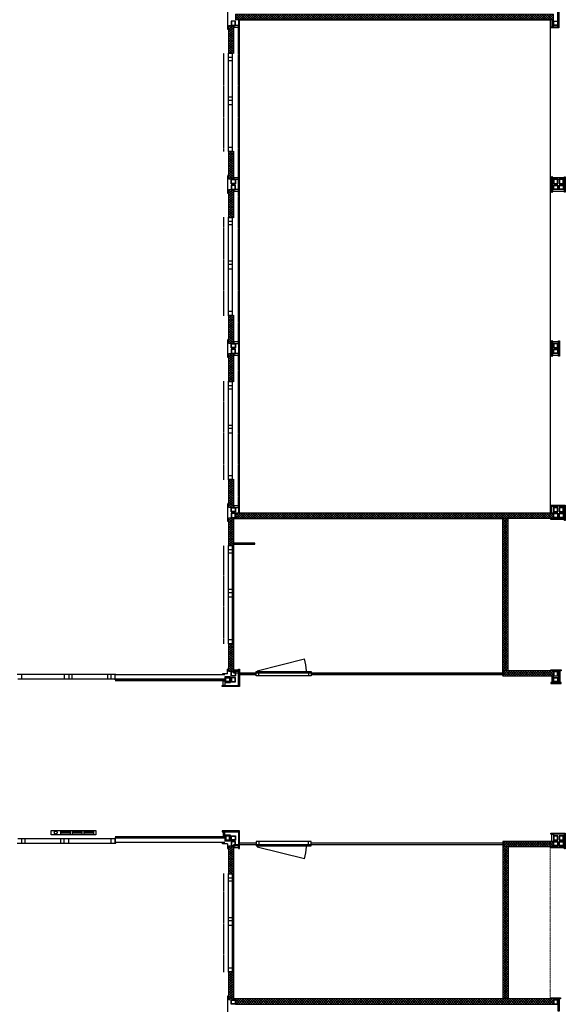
# Model space of a CAD drawing. Header units: inches. Extents: x 15 to 546804, y -66 to 267312.
# Tile 475 of 478: x 489693 to 499707, y 127630 to 145690. Entities that reach past the tile are written whole.
import ezdxf

# ---------------------------------------------------------------- set-up
doc = ezdxf.new("R2010")
doc.units = ezdxf.units.IN
doc.header["$MEASUREMENT"] = 0
doc.linetypes.add('DASHDOT', pattern=[1, 0.5, -0.25, 0, -0.25])
doc.linetypes.add('DASHED', pattern=[0.75, 0.5, -0.25])
doc.layers.add('812', color=221, linetype='Continuous', plot=False)
doc.layers.add('hulplijn', color=140, linetype='Continuous', plot=False)
doc.layers.add('A-1030-BE', color=7, linetype='Continuous')
pattern_1 = [(135, (548368.89, 6079.54), (-22.097087, -22.097087), []), (225, (548368.89, 6079.54), (22.097087, -22.097087), [])]
pattern_2 = [(135, (548368.89, 8385.54), (-22.097087, -22.097087), []), (225, (548368.89, 8385.54), (22.097087, -22.097087), [])]
pattern_3 = [(135, (548368.89, 59.54), (-22.097087, -22.097087), []), (225, (548368.89, 59.54), (22.097087, -22.097087), [])]
pattern_4 = [(135, (548368.89, 3069.54), (-22.097087, -22.097087), []), (225, (548368.89, 3069.54), (22.097087, -22.097087), [])]
pattern_5 = [(135, (553398.89, -14252.46), (-22.097087, -22.097087), []), (225, (553398.89, -14252.46), (22.097087, -22.097087), [])]
pattern_6 = [(45, (350557.85, 78908.53), (-22.097087, 22.097087), []), (135, (350557.85, 78908.53), (-22.097087, -22.097087), [])]
pattern_7 = [(45, (345652.85, 81798.53), (-22.097087, 22.097087), []), (135, (345652.85, 81798.53), (-22.097087, -22.097087), [])]

# ---------------------------------------------------------------- blocks, each defined once
blk = doc.blocks.new('elekkachel2000')
for p, q in [((-410, -40), (-410, 40)), ((-410, 40), (410, 40)), ((-375, 25), (-375, -25)), ((-195, 25), (-375, 25)), ((-375, 0), (-195, 0)), ((-195, -25), (-195, 25)), ((-160, 25), (-160, -25)), ((20, 25), (-160, 25)), ((-160, 0), (20, 0)), ((20, -25), (20, 25)), ((55, 25), (55, -25)), ((235, 25), (55, 25)), ((55, 0), (235, 0)), ((235, -25), (235, 25)), ((410, 40), (410, -40)), ((410, -40), (-410, -40)), ((-375, -25), (-195, -25)), ((-160, -25), (20, -25)), ((55, -25), (235, -25))]:
    blk.add_line(p, q)
blk.add_circle((323, 0), 27)

msp = doc.modelspace()

# ---------------------------------------------------------------- hatches: boundary and pattern name
at = {"layer": 'A-1030-BE', "linetype": 'Continuous', "lineweight": 0}
h = msp.add_hatch(dxfattribs=at)
h.set_pattern_fill('ANSI37', scale=250, style=0)
h.set_pattern_definition([(45, (345652.85, 90948.53), (-22.097087, 22.097087), []), (135, (345652.85, 90948.53), (-22.097087, -22.097087), [])])
h.paths.add_polyline_path([(499488, 145789), (493654, 145789), (493654, 145689), (499488, 145689)])
h = msp.add_hatch(dxfattribs=at)
h.set_pattern_fill('ANSI37', scale=250, angle=90, style=0)
h.set_pattern_definition([(135, (548368.89, -2950.46), (-22.097087, -22.097087), []), (225, (548368.89, -2950.46), (22.097087, -22.097087), [])])
h.paths.add_polyline_path([(493529, 145586), (493529, 145068), (493609, 145068), (493609, 145586)])
h = msp.add_hatch(dxfattribs=at)
h.set_pattern_fill('ANSI37', scale=250, angle=90, style=0)
h.set_pattern_definition(pattern_3)
h.paths.add_polyline_path([(493529, 142762), (493529, 143280), (493609, 143280), (493609, 142762)])
h = msp.add_hatch(dxfattribs=at)
h.set_pattern_fill('ANSI37', scale=250, angle=90, style=0)
h.set_pattern_definition(pattern_3)
h.paths.add_polyline_path([(493529, 142576), (493529, 142058), (493609, 142058), (493609, 142576)])
h = msp.add_hatch(dxfattribs=at)
h.set_pattern_fill('ANSI37', scale=250, angle=90, style=0)
h.set_pattern_definition(pattern_4)
h.paths.add_polyline_path([(493529, 139752), (493529, 140270), (493609, 140270), (493609, 139752)])
h = msp.add_hatch(dxfattribs=at)
h.set_pattern_fill('ANSI37', scale=250, angle=90, style=0)
h.set_pattern_definition(pattern_4)
h.paths.add_polyline_path([(493529, 139566), (493529, 139048), (493609, 139048), (493609, 139566)])
h = msp.add_hatch(dxfattribs=at)
h.set_pattern_fill('ANSI37', scale=250, angle=90, style=0)
h.set_pattern_definition(pattern_1)
h.paths.add_polyline_path([(493529, 136742), (493529, 137260), (493609, 137260), (493609, 136742)])
h = msp.add_hatch(dxfattribs=at)
h.set_pattern_fill('ANSI37', scale=250, angle=90, style=0)
h.set_pattern_definition(pattern_1)
h.paths.add_polyline_path([(493529, 136556), (493529, 136038), (493609, 136038), (493609, 136556)])
h = msp.add_hatch(dxfattribs=at)
h.set_pattern_fill('ANSI37', scale=250, style=0)
h.set_pattern_definition(pattern_7)
h.paths.add_polyline_path([(499488, 136639), (493654, 136639), (493654, 136539), (499488, 136539)])
h = msp.add_hatch(dxfattribs=at)
h.set_pattern_fill('ANSI37', scale=250, angle=90, style=0)
h.set_pattern_definition(pattern_5)
h.paths.add_polyline_path([(498559, 136539), (498559, 133749), (498659, 133749), (498659, 136539)])
h = msp.add_hatch(dxfattribs=at)
h.set_pattern_fill('ANSI37', scale=250, angle=90, style=0)
h.set_pattern_definition(pattern_2)
h.paths.add_polyline_path([(493529, 134250), (493529, 133732), (493609, 133732), (493609, 134250)])
h = msp.add_hatch(dxfattribs=at)
h.set_pattern_fill('ANSI37', scale=250, style=0)
h.set_pattern_definition(pattern_6)
h.paths.add_polyline_path([(499488, 133749), (498559, 133749), (498559, 133649), (499488, 133649)])
h = msp.add_hatch(dxfattribs=at)
h.set_pattern_fill('ANSI37', scale=250, style=0)
h.set_pattern_definition(pattern_6)
h.paths.add_polyline_path([(499488, 130519), (498559, 130519), (498559, 130619), (499488, 130619)])
h = msp.add_hatch(dxfattribs=at)
h.set_pattern_fill('ANSI37', scale=250, angle=90, style=0)
h.set_pattern_definition(pattern_2)
h.paths.add_polyline_path([(493529, 130018), (493529, 130536), (493609, 130536), (493609, 130018)])
h = msp.add_hatch(dxfattribs=at)
h.set_pattern_fill('ANSI37', scale=250, angle=90, style=0)
h.set_pattern_definition(pattern_5)
h.paths.add_polyline_path([(498559, 127729), (498559, 130519), (498659, 130519), (498659, 127729)])
h = msp.add_hatch(dxfattribs=at)
h.set_pattern_fill('ANSI37', scale=250, angle=90, style=0)
h.set_pattern_definition(pattern_1)
h.paths.add_polyline_path([(493529, 127712), (493529, 128230), (493609, 128230), (493609, 127712)])
h = msp.add_hatch(dxfattribs=at)
h.set_pattern_fill('ANSI37', scale=250, style=0)
h.set_pattern_definition(pattern_7)
h.paths.add_polyline_path([(499488, 127629), (493654, 127629), (493654, 127729), (499488, 127729)])

# ---------------------------------------------------------------- linework, layer by layer
at = {"layer": '812', "color": 7}
for p, q in [((493729, 145689, 850), (499428, 145689, 850)), ((493729, 136639, 850), (493729, 145689, 850)), ((499428, 145689, 850), (499428, 136639, 850)), ((493621, 136539, 850), (498559, 136539, 850)), ((493621, 133705, 850), (493621, 136539, 850)), ((499428, 136639, 850), (493729, 136639, 850)), ((498559, 136539, 850), (498559, 133705, 850)), ((498559, 133705, 850), (493621, 133705, 850)), ((493621, 130562, 850), (498559, 130562, 850)), ((493621, 127729, 850), (493621, 130562, 850)), ((498559, 130562, 850), (498559, 127729, 850)), ((498559, 127729, 850), (493621, 127729, 850))]:
    msp.add_line(p, q, dxfattribs=at)
at = {"layer": 'A-1030-BE', "color": 7}
for p, q in [((493506, 145839, 850), (493506, 145519, 850)), ((493507, 145838, 850), (493507, 145519, 850)), ((493506, 145519, 850), (493527, 145519, 850)), ((493507, 145519, 850), (493528, 145519, 850)), ((493527, 145519, 850), (493527, 145499, 850)), ((493528, 145519, 850), (493528, 145499, 850)), ((493529, 145519, 850), (493529, 145499, 850)), ((493506, 142829, 850), (493527, 142829, 850)), ((493506, 142829, 850), (493506, 142509, 850)), ((493507, 142828, 850), (493528, 142828, 850)), ((493507, 142828, 850), (493507, 142509, 850)), ((493527, 142829, 850), (493527, 142848, 850)), ((493528, 142828, 850), (493528, 142849, 850)), ((493529, 142829, 850), (493529, 142848, 850)), ((493711, 142546, 850), (493711, 142792, 850)), ((493506, 142509, 850), (493527, 142509, 850)), ((493507, 142509, 850), (493528, 142509, 850)), ((493527, 142509, 850), (493527, 142489, 850)), ((493528, 142509, 850), (493528, 142489, 850)), ((493529, 142509, 850), (493529, 142489, 850)), ((493506, 139819, 850), (493527, 139819, 850)), ((493506, 139819, 850), (493506, 139499, 850)), ((493507, 139818, 850), (493528, 139818, 850)), ((493507, 139818, 850), (493507, 139499, 850)), ((493527, 139819, 850), (493527, 139838, 850)), ((493528, 139818, 850), (493528, 139839, 850)), ((493529, 139819, 850), (493529, 139838, 850)), ((493506, 139499, 850), (493527, 139499, 850)), ((493507, 139499, 850), (493528, 139499, 850)), ((493527, 139499, 850), (493527, 139479, 850)), ((493528, 139499, 850), (493528, 139479, 850)), ((493529, 139499, 850), (493529, 139479, 850)), ((493506, 136809, 850), (493527, 136809, 850)), ((493506, 136809, 850), (493506, 136489, 850)), ((493507, 136808, 850), (493528, 136808, 850)), ((493507, 136808, 850), (493507, 136489, 850)), ((493527, 136809, 850), (493527, 136828, 850)), ((493528, 136808, 850), (493528, 136829, 850)), ((493529, 136809, 850), (493529, 136828, 850)), ((493506, 136489, 850), (493527, 136489, 850)), ((493507, 136489, 850), (493528, 136489, 850)), ((493527, 136489, 850), (493527, 136469, 850)), ((493528, 136489, 850), (493528, 136469, 850)), ((493529, 136489, 850), (493529, 136469, 850)), ((493413, 133672, 850), (493393, 133672, 850)), ((493413, 133671, 850), (493393, 133671, 850)), ((493413, 133671, 850), (493393, 133671, 850)), ((493506, 133694, 850), (493413, 133694, 850)), ((493413, 133694, 850), (493413, 133672, 850)), ((493507, 133693, 850), (493413, 133693, 850)), ((493413, 133693, 850), (493413, 133671, 850)), ((493413, 133671, 850), (493413, 133671, 850)), ((493506, 133694, 850), (493506, 133780, 850)), ((493506, 133780, 850), (493527, 133780, 850)), ((493507, 133693, 850), (493507, 133779, 850)), ((493507, 133779, 850), (493528, 133779, 850)), ((493527, 133780, 850), (493527, 133799, 850)), ((493528, 133779, 850), (493528, 133800, 850)), ((493528, 133780, 850), (493529, 133780, 850)), ((493529, 133780, 850), (493529, 133799, 850)), ((493413, 130597, 850), (493393, 130597, 850)), ((493413, 130596, 850), (493393, 130596, 850)), ((493413, 130595, 850), (493393, 130595, 850)), ((493413, 130596, 850), (493413, 130597, 850)), ((493413, 130574, 850), (493413, 130596, 850)), ((493413, 130574, 850), (493413, 130595, 850)), ((493507, 130574, 850), (493413, 130574, 850)), ((493507, 130574, 850), (493507, 130488, 850)), ((493506, 130574, 850), (493413, 130574, 850)), ((493506, 130574, 850), (493506, 130487, 850)), ((493506, 130487, 850), (493527, 130487, 850)), ((493507, 130488, 850), (493528, 130488, 850)), ((493527, 130487, 850), (493527, 130468, 850)), ((493528, 130488, 850), (493528, 130467, 850)), ((493528, 130487, 850), (493529, 130487, 850)), ((493529, 130487, 850), (493529, 130468, 850)), ((493506, 127779, 850), (493527, 127779, 850)), ((493506, 127779, 850), (493506, 127459, 850)), ((493507, 127778, 850), (493528, 127778, 850)), ((493507, 127778, 850), (493507, 127459, 850)), ((493527, 127779, 850), (493527, 127798, 850)), ((493528, 127778, 850), (493528, 127799, 850)), ((493529, 127779, 850), (493529, 127798, 850))]:
    msp.add_line(p, q, dxfattribs=at)
at = {"layer": 'A-1030-BE', "color": 7, "linetype": 'Continuous', "lineweight": 25, "ltscale": 10}
for p, q in [((493529, 145068, 850), (493529, 145586, 850)), ((493609, 145068, 850), (493609, 145586, 850)), ((493621, 145068, 850), (493621, 145586, 850)), ((499488, 145689, 850), (493654, 145689, 850)), ((493519, 145078, 850), (493519, 143270, 850)), ((493529, 145078, 850), (493519, 145078, 850)), ((493529, 145078, 850), (493529, 145068, 850)), ((493598, 145068, 850), (493529, 145068, 850)), ((493598, 143280, 850), (493598, 145068, 850)), ((493598, 144996, 850), (493519, 144996, 850)), ((493598, 144936, 850), (493519, 144936, 850)), ((493519, 144275, 850), (493598, 144275, 850)), ((493519, 144215, 850), (493598, 144215, 850)), ((493519, 144133, 850), (493598, 144133, 850)), ((493519, 143352, 850), (493598, 143352, 850)), ((493519, 143270, 850), (493529, 143270, 850)), ((493529, 143280, 850), (493529, 143270, 850)), ((493529, 143280, 850), (493598, 143280, 850)), ((493529, 142762, 850), (493529, 143280, 850)), ((493609, 142762, 850), (493609, 143280, 850)), ((493621, 142762, 850), (493621, 143280, 850)), ((493529, 142058, 850), (493529, 142576, 850)), ((493609, 142058, 850), (493609, 142576, 850)), ((493621, 142058, 850), (493621, 142576, 850)), ((493519, 142068, 850), (493519, 140260, 850)), ((493529, 142068, 850), (493519, 142068, 850)), ((493598, 141986, 850), (493519, 141986, 850)), ((493529, 142068, 850), (493529, 142058, 850)), ((493598, 142058, 850), (493529, 142058, 850)), ((493598, 140270, 850), (493598, 142058, 850)), ((493598, 141926, 850), (493519, 141926, 850)), ((493519, 141265, 850), (493598, 141265, 850)), ((493519, 141205, 850), (493598, 141205, 850)), ((493519, 141123, 850), (493598, 141123, 850)), ((493519, 140342, 850), (493598, 140342, 850)), ((493519, 140260, 850), (493529, 140260, 850)), ((493529, 140270, 850), (493529, 140260, 850)), ((493529, 140270, 850), (493598, 140270, 850)), ((493529, 139752, 850), (493529, 140270, 850)), ((493609, 139752, 850), (493609, 140270, 850)), ((493621, 139752, 850), (493621, 140270, 850)), ((493529, 139048, 850), (493529, 139566, 850)), ((493609, 139048, 850), (493609, 139566, 850)), ((493621, 139048, 850), (493621, 139566, 850)), ((493519, 139058, 850), (493519, 137250, 850)), ((493529, 139058, 850), (493519, 139058, 850)), ((493598, 138976, 850), (493519, 138976, 850)), ((493598, 138916, 850), (493519, 138916, 850)), ((493529, 139058, 850), (493529, 139048, 850)), ((493598, 139048, 850), (493529, 139048, 850)), ((493598, 137260, 850), (493598, 139048, 850)), ((493519, 138255, 850), (493598, 138255, 850)), ((493519, 138195, 850), (493598, 138195, 850)), ((493519, 138113, 850), (493598, 138113, 850)), ((493519, 137332, 850), (493598, 137332, 850)), ((493529, 137260, 850), (493529, 137250, 850)), ((493529, 137260, 850), (493598, 137260, 850)), ((493529, 136742, 850), (493529, 137260, 850)), ((493609, 136742, 850), (493609, 137260, 850)), ((493621, 136742, 850), (493621, 137260, 850)), ((493519, 137250, 850), (493529, 137250, 850)), ((493529, 136038, 850), (493529, 136556, 850)), ((493609, 136038, 850), (493609, 136556, 850)), ((493621, 136038, 850), (493621, 136556, 850)), ((499488, 136639, 850), (493654, 136639, 850)), ((499488, 136539, 850), (493654, 136539, 850)), ((498559, 133661, 850), (498559, 136527, 850)), ((498659, 133761, 850), (498659, 136527, 850)), ((493519, 136048, 850), (493519, 134240, 850)), ((493529, 136048, 850), (493519, 136048, 850)), ((493529, 136048, 850), (493529, 136038, 850)), ((493598, 136038, 850), (493529, 136038, 850)), ((493598, 134250, 850), (493598, 136038, 850)), ((493598, 135966, 850), (493519, 135966, 850)), ((493598, 135906, 850), (493519, 135906, 850)), ((493519, 135245, 850), (493598, 135245, 850)), ((493519, 135185, 850), (493598, 135185, 850)), ((493519, 135103, 850), (493598, 135103, 850)), ((493519, 134322, 850), (493598, 134322, 850)), ((493519, 134240, 850), (493529, 134240, 850)), ((493529, 134250, 850), (493529, 134240, 850)), ((493529, 134250, 850), (493598, 134250, 850)), ((493529, 133732, 850), (493529, 134250, 850)), ((493609, 133732, 850), (493609, 134250, 850)), ((493621, 133732, 850), (493621, 134250, 850)), ((494050, 133747, 850), (494920, 133965, 850)), ((491455, 133681, 850), (489647, 133681, 850)), ((489729, 133681, 850), (489729, 133601, 850)), ((490510, 133681, 850), (490510, 133601, 850)), ((490592, 133681, 850), (490592, 133601, 850)), ((490652, 133681, 850), (490652, 133601, 850)), ((491313, 133601, 850), (491313, 133681, 850)), ((491373, 133601, 850), (491373, 133681, 850)), ((493456, 133671, 850), (491445, 133671, 850)), ((491445, 133579, 850), (491445, 133671, 850)), ((491455, 133671, 850), (491445, 133671, 850)), ((491445, 133601, 850), (491445, 133671, 850)), ((491455, 133671, 850), (491455, 133681, 850)), ((493729, 133705, 850), (494033, 133705, 850)), ((493729, 133678, 850), (494033, 133678, 850)), ((494033, 133732, 850), (495043, 133732, 850)), ((494033, 133652, 850), (494033, 133732, 850)), ((495043, 133652, 850), (494033, 133652, 850)), ((494083, 133652, 850), (494083, 133732, 850)), ((494993, 133732, 850), (494993, 133652, 850)), ((495043, 133732, 850), (495043, 133652, 850)), ((495043, 133705, 850), (498559, 133705, 850)), ((495043, 133678, 850), (498559, 133678, 850)), ((499488, 133749, 850), (498559, 133749, 850)), ((499488, 133649, 850), (498559, 133649, 850)), ((489657, 133601, 850), (491445, 133601, 850)), ((493456, 133591, 850), (491445, 133591, 850)), ((493456, 133578, 850), (491445, 133578, 850)), ((493456, 133566, 850), (491445, 133566, 850)), ((489647, 130587, 850), (491455, 130587, 850)), ((491445, 130666, 850), (489657, 130666, 850)), ((489729, 130666, 850), (489729, 130587, 850)), ((489789, 130666, 850), (489789, 130587, 850)), ((490450, 130587, 850), (490450, 130666, 850)), ((490510, 130587, 850), (490510, 130666, 850)), ((490592, 130587, 850), (490592, 130666, 850)), ((491373, 130587, 850), (491373, 130666, 850)), ((493456, 130701, 850), (491445, 130701, 850)), ((493456, 130689, 850), (491445, 130689, 850)), ((491445, 130689, 850), (491445, 130597, 850)), ((493456, 130677, 850), (491445, 130677, 850)), ((491445, 130597, 850), (491445, 130666, 850)), ((493456, 130597, 850), (491445, 130597, 850)), ((491445, 130597, 850), (491455, 130597, 850)), ((491455, 130587, 850), (491455, 130597, 850)), ((493729, 130589, 850), (494033, 130589, 850)), ((495043, 130616, 850), (494033, 130616, 850)), ((494033, 130616, 850), (494033, 130536, 850)), ((494083, 130616, 850), (494083, 130536, 850)), ((494993, 130536, 850), (494993, 130616, 850)), ((495043, 130536, 850), (495043, 130616, 850)), ((495043, 130589, 850), (498559, 130589, 850)), ((499488, 130619, 850), (498559, 130619, 850)), ((498559, 130607, 850), (498559, 127729, 850)), ((493529, 130018, 850), (493529, 130536, 850)), ((493609, 130018, 850), (493609, 130536, 850)), ((493621, 130018, 850), (493621, 130536, 850)), ((493729, 130562, 850), (494033, 130562, 850)), ((494033, 130536, 850), (495043, 130536, 850)), ((494050, 130521, 850), (494920, 130302, 850)), ((495043, 130562, 850), (498559, 130562, 850)), ((499488, 130519, 850), (498559, 130519, 850)), ((498659, 130519, 850), (498659, 127729, 850)), ((493519, 130028, 850), (493519, 128220, 850)), ((493529, 130028, 850), (493519, 130028, 850)), ((493598, 129946, 850), (493519, 129946, 850)), ((493598, 129886, 850), (493519, 129886, 850)), ((493529, 130028, 850), (493529, 130018, 850)), ((493598, 130018, 850), (493529, 130018, 850)), ((493598, 128230, 850), (493598, 130018, 850)), ((493519, 129225, 850), (493598, 129225, 850)), ((493519, 129165, 850), (493598, 129165, 850)), ((493519, 129083, 850), (493598, 129083, 850)), ((493519, 128302, 850), (493598, 128302, 850)), ((493529, 128230, 850), (493529, 128220, 850)), ((493529, 128230, 850), (493598, 128230, 850)), ((493529, 127724, 850), (493529, 128230, 850)), ((493609, 127724, 850), (493609, 128230, 850)), ((493621, 127724, 850), (493621, 128230, 850)), ((493519, 128220, 850), (493529, 128220, 850)), ((499488, 127729, 850), (493654, 127729, 850))]:
    msp.add_line(p, q, dxfattribs=at)
at = {"layer": 'A-1030-BE', "color": 7, "linetype": 'DASHDOT', "ltscale": 12}
for p, q in [((493711, 142792, 850), (493711, 145556, 850)), ((493437, 143270, 850), (493437, 145078, 850)), ((493711, 139782, 850), (493711, 142546, 850)), ((493437, 140260, 850), (493437, 142068, 850)), ((493711, 136772, 850), (493711, 139536, 850)), ((493437, 137250, 850), (493437, 139058, 850)), ((493437, 134240, 850), (493437, 136048, 850)), ((493437, 128220, 850), (493437, 130028, 850))]:
    msp.add_line(p, q, dxfattribs=at)
at = {"layer": 'A-1030-BE', "color": 7, "linetype": 'Continuous', "lineweight": 25, "ltscale": 10, "elevation": 850}
for points in [[(499571, 145541), (499571, 145832), (499589, 145832), (499589, 145541)], [(493574, 145586), (493654, 145586), (493654, 145666), (493574, 145666)], [(493580, 145592), (493648, 145592), (493648, 145660), (493580, 145660)], [(493711, 145556), (493711, 145586), (493621, 145586), (493621, 145556)], [(493729, 145538), (493729, 145689), (493711, 145689), (493711, 145538)], [(499488, 145559), (499488, 145689), (499458, 145689), (499458, 145559)], [(499568, 145586), (499488, 145586), (499488, 145666), (499568, 145666)], [(499562, 145592), (499494, 145592), (499494, 145660), (499562, 145660)], [(499440, 145559), (499571, 145559), (499571, 145541), (499440, 145541)], [(493574, 142762), (493654, 142762), (493654, 142682), (493574, 142682)], [(493580, 142756), (493648, 142756), (493648, 142688), (493580, 142688)], [(493711, 142762), (493711, 142792), (493621, 142792), (493621, 142762)], [(493729, 142528), (493729, 142810), (493711, 142810), (493711, 142528)], [(499473, 142528), (499473, 142810), (499455, 142810), (499455, 142528)], [(499689, 142762), (499689, 142792), (499473, 142792), (499473, 142762)], [(499568, 142762), (499488, 142762), (499488, 142682), (499568, 142682)], [(499562, 142756), (499494, 142756), (499494, 142688), (499562, 142688)], [(499674, 142682), (499674, 142762), (499594, 142762), (499594, 142682)], [(499668, 142688), (499668, 142756), (499600, 142756), (499600, 142688)], [(499689, 142528), (499689, 142810), (499707, 142810), (499707, 142528)], [(493574, 142576), (493654, 142576), (493654, 142656), (493574, 142656)], [(493580, 142582), (493648, 142582), (493648, 142650), (493580, 142650)], [(493711, 142546), (493711, 142576), (493621, 142576), (493621, 142546)], [(499689, 142546), (499689, 142576), (499473, 142576), (499473, 142546)], [(499568, 142576), (499488, 142576), (499488, 142656), (499568, 142656)], [(499562, 142582), (499494, 142582), (499494, 142650), (499562, 142650)], [(499674, 142656), (499674, 142576), (499594, 142576), (499594, 142656)], [(499668, 142650), (499668, 142582), (499600, 142582), (499600, 142650)], [(493729, 139518), (493729, 139800), (493711, 139800), (493711, 139518)], [(499473, 139518), (499473, 139800), (499455, 139800), (499455, 139518)], [(499583, 139518), (499583, 139800), (499601, 139800), (499601, 139518)], [(493574, 139752), (493654, 139752), (493654, 139672), (493574, 139672)], [(493574, 139566), (493654, 139566), (493654, 139646), (493574, 139646)], [(493580, 139746), (493648, 139746), (493648, 139678), (493580, 139678)], [(493580, 139572), (493648, 139572), (493648, 139640), (493580, 139640)], [(493711, 139752), (493711, 139782), (493621, 139782), (493621, 139752)], [(499583, 139752), (499583, 139782), (499473, 139782), (499473, 139752)], [(499568, 139752), (499488, 139752), (499488, 139672), (499568, 139672)], [(499568, 139566), (499488, 139566), (499488, 139646), (499568, 139646)], [(499562, 139746), (499494, 139746), (499494, 139678), (499562, 139678)], [(499562, 139572), (499494, 139572), (499494, 139640), (499562, 139640)], [(493711, 139536), (493711, 139566), (493621, 139566), (493621, 139536)], [(499583, 139536), (499583, 139566), (499473, 139566), (499473, 139536)], [(493574, 136742), (493654, 136742), (493654, 136662), (493574, 136662)], [(493580, 136736), (493648, 136736), (493648, 136668), (493580, 136668)], [(493711, 136742), (493711, 136772), (493621, 136772), (493621, 136742)], [(493729, 136639), (493729, 136790), (493711, 136790), (493711, 136639)], [(499689, 136769), (499440, 136769), (499440, 136787), (499689, 136787)], [(499488, 136639), (499458, 136639), (499458, 136769), (499488, 136769)], [(499568, 136742), (499488, 136742), (499488, 136662), (499568, 136662)], [(499562, 136736), (499494, 136736), (499494, 136668), (499562, 136668)], [(499674, 136662), (499674, 136742), (499594, 136742), (499594, 136662)], [(499668, 136668), (499668, 136736), (499600, 136736), (499600, 136668)], [(499689, 136503), (499689, 136787), (499707, 136787), (499707, 136503)], [(493574, 136556), (493654, 136556), (493654, 136636), (493574, 136636)], [(493580, 136562), (493648, 136562), (493648, 136630), (493580, 136630)], [(499440, 136539), (499689, 136539), (499689, 136521), (499440, 136521)], [(499568, 136556), (499488, 136556), (499488, 136636), (499568, 136636)], [(499562, 136562), (499494, 136562), (499494, 136630), (499562, 136630)], [(499674, 136636), (499674, 136556), (499594, 136556), (499594, 136636)], [(499668, 136630), (499668, 136562), (499600, 136562), (499600, 136630)], [(494007, 136069), (494007, 136087), (493621, 136087), (493621, 136069)], [(493574, 133732), (493654, 133732), (493654, 133652), (493574, 133652)], [(493580, 133726), (493648, 133726), (493648, 133658), (493580, 133658)], [(493711, 133762), (493711, 133732), (493621, 133732), (493621, 133762)], [(493729, 133780), (493729, 133476), (493711, 133476), (493711, 133780)], [(499628, 133749), (499440, 133749), (499440, 133767), (499628, 133767)], [(499488, 133649), (499458, 133649), (499458, 133531), (499488, 133531)], [(499568, 133732), (499488, 133732), (499488, 133652), (499568, 133652)], [(499562, 133726), (499494, 133726), (499494, 133658), (499562, 133658)], [(499610, 133749), (499580, 133749), (499580, 133531), (499610, 133531)], [(493729, 133458), (493408, 133458), (493408, 133476), (493729, 133476)], [(493456, 133476), (493426, 133476), (493426, 133566), (493456, 133566)], [(493560, 133638), (493456, 133638), (493456, 133534), (493560, 133534)], [(493548, 133546), (493468, 133546), (493468, 133626), (493548, 133626)], [(493542, 133552), (493474, 133552), (493474, 133620), (493542, 133620)], [(493574, 133546), (493654, 133546), (493654, 133626), (493574, 133626)], [(493580, 133552), (493648, 133552), (493648, 133620), (493580, 133620)], [(499628, 133531), (499440, 133531), (499440, 133513), (499628, 133513)], [(499568, 133546), (499488, 133546), (499488, 133626), (499568, 133626)], [(499562, 133552), (499494, 133552), (499494, 133620), (499562, 133620)], [(493729, 130809), (493408, 130809), (493408, 130791), (493729, 130791)], [(493456, 130791), (493426, 130791), (493426, 130701), (493456, 130701)], [(493729, 130488), (493729, 130791), (493711, 130791), (493711, 130488)], [(499689, 130749), (499440, 130749), (499440, 130767), (499689, 130767)], [(499689, 130483), (499689, 130767), (499707, 130767), (499707, 130483)], [(493560, 130734), (493456, 130734), (493456, 130630), (493560, 130630)], [(493548, 130722), (493468, 130722), (493468, 130642), (493548, 130642)], [(493542, 130716), (493474, 130716), (493474, 130648), (493542, 130648)], [(493574, 130722), (493654, 130722), (493654, 130642), (493574, 130642)], [(493574, 130536), (493654, 130536), (493654, 130616), (493574, 130616)], [(493580, 130716), (493648, 130716), (493648, 130648), (493580, 130648)], [(493580, 130542), (493648, 130542), (493648, 130610), (493580, 130610)], [(499488, 130619), (499458, 130619), (499458, 130749), (499488, 130749)], [(499568, 130722), (499488, 130722), (499488, 130642), (499568, 130642)], [(499568, 130536), (499488, 130536), (499488, 130616), (499568, 130616)], [(499562, 130716), (499494, 130716), (499494, 130648), (499562, 130648)], [(499562, 130542), (499494, 130542), (499494, 130610), (499562, 130610)], [(499674, 130642), (499674, 130722), (499594, 130722), (499594, 130642)], [(499674, 130616), (499674, 130536), (499594, 130536), (499594, 130616)], [(499668, 130648), (499668, 130716), (499600, 130716), (499600, 130648)], [(499668, 130610), (499668, 130542), (499600, 130542), (499600, 130610)], [(493711, 130506), (493711, 130536), (493621, 130536), (493621, 130506)], [(499440, 130519), (499689, 130519), (499689, 130501), (499440, 130501)], [(493574, 127712), (493654, 127712), (493654, 127632), (493574, 127632)], [(493580, 127706), (493648, 127706), (493648, 127638), (493580, 127638)], [(499616, 127729), (499440, 127729), (499440, 127747), (499616, 127747)], [(499568, 127712), (499488, 127712), (499488, 127632), (499568, 127632)], [(499562, 127706), (499494, 127706), (499494, 127638), (499562, 127638)], [(499598, 127729), (499568, 127729), (499568, 127511), (499598, 127511)]]:
    msp.add_lwpolyline(points, close=True, dxfattribs=at)
at = {"layer": 'A-1030-BE', "color": 7, "linetype": 'DASHED', "lineweight": 13, "ltscale": 10, "elevation": 850}
for points in [[(499428, 145689), (499428, 136645)], [(499428, 130519), (499428, 127729)]]:
    msp.add_lwpolyline(points, dxfattribs=at)
at = {"layer": 'A-1030-BE', "color": 7}
for centre, start, end in [((493528, 145499, 850), 180, 0), ((493528, 142848, 850), 0, 180), ((493528, 142489, 850), 180, 0), ((493528, 139838, 850), 0, 180), ((493528, 139479, 850), 180, 0), ((493528, 136828, 850), 0, 180), ((493528, 136469, 850), 180, 0), ((493393, 133671, 850), 90, 270), ((493528, 133799, 850), 0, 180), ((493393, 130596, 850), 90, 270), ((493528, 130468, 850), 180, 0), ((493528, 127798, 850), 0, 180)]:
    msp.add_arc(centre, 0.7, start, end, dxfattribs=at)
at = {"layer": 'A-1030-BE', "color": 7, "linetype": 'Continuous', "lineweight": 25, "ltscale": 10}
for centre, start, end in [((494057, 133703, 850), 2.7887, 16.9256), ((494057, 130564, 850), 343.0744, 357.2113)]:
    msp.add_arc(centre, 902, start, end, dxfattribs=at)
at = {"layer": 'hulplijn', "color": 7, "linetype": 'Continuous', "lineweight": 0, "elevation": 850}
for points in [[(499488, 145789), (493654, 145789), (493654, 145689), (499488, 145689)], [(493529, 145586), (493529, 145068), (493609, 145068), (493609, 145586)], [(493529, 142762), (493529, 143280), (493609, 143280), (493609, 142762)], [(493529, 142576), (493529, 142058), (493609, 142058), (493609, 142576)], [(493529, 139752), (493529, 140270), (493609, 140270), (493609, 139752)], [(493529, 139566), (493529, 139048), (493609, 139048), (493609, 139566)], [(493529, 136742), (493529, 137260), (493609, 137260), (493609, 136742)], [(493529, 136556), (493529, 136038), (493609, 136038), (493609, 136556)], [(499488, 136639), (493654, 136639), (493654, 136539), (499488, 136539)], [(498559, 136539), (498559, 133749), (498659, 133749), (498659, 136539)], [(493529, 134250), (493529, 133732), (493609, 133732), (493609, 134250)], [(499488, 133749), (498559, 133749), (498559, 133649), (499488, 133649)], [(499488, 130519), (498559, 130519), (498559, 130619), (499488, 130619)], [(493529, 130018), (493529, 130536), (493609, 130536), (493609, 130018)], [(498559, 127729), (498559, 130519), (498659, 130519), (498659, 127729)], [(493529, 127712), (493529, 128230), (493609, 128230), (493609, 127712)], [(499488, 127629), (493654, 127629), (493654, 127729), (499488, 127729)]]:
    msp.add_lwpolyline(points, close=True, dxfattribs=at)

# ---------------------------------------------------------------- block references
at = {"layer": 'A-1030-BE', "color": 7, "linetype": 'Continuous', "lineweight": 25, "ltscale": 10, "rotation": 180}
msp.add_blockref('elekkachel2000', (490678, 130781, 850), dxfattribs=at)

doc.saveas('drawing.dxf')
